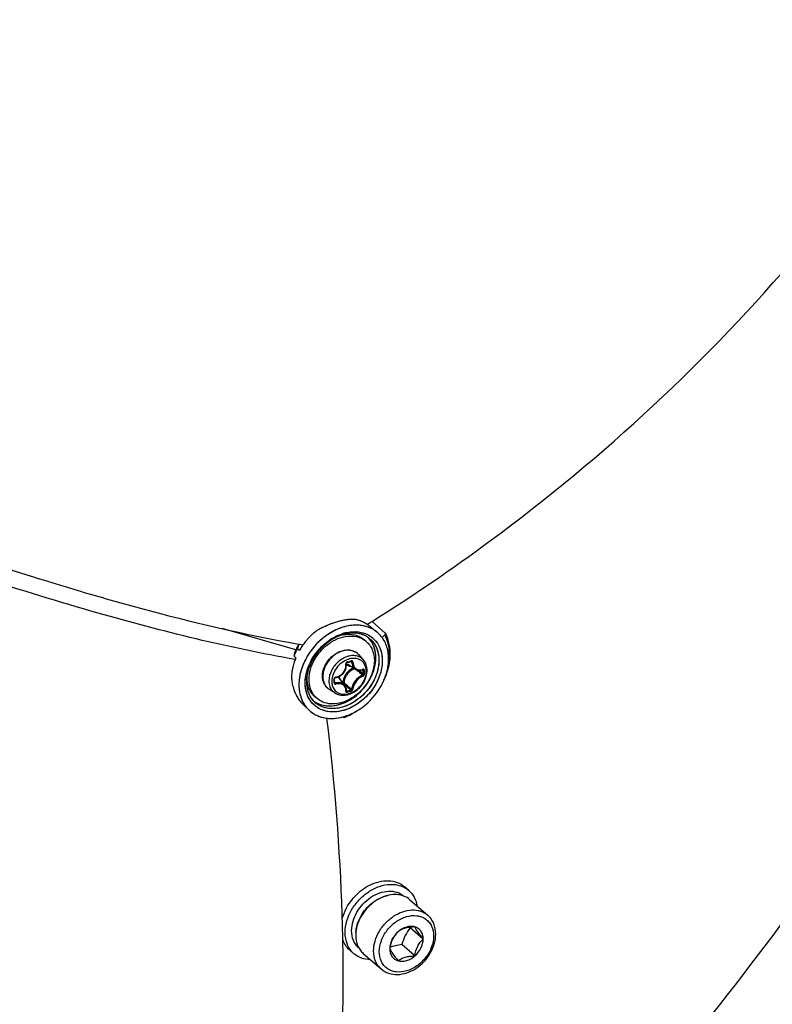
# Model space of a CAD drawing. Header units: millimetres. Extents: x 0 to 420, y 0 to 297.
# Tile 388 of 502: x 376 to 385, y 188 to 200. Entities that reach past the tile are written whole.
import ezdxf

# ---------------------------------------------------------------- set-up
doc = ezdxf.new("R2010")
doc.units = ezdxf.units.MM
doc.header["$LTSCALE"] = 23.1
doc.layers.get('0').update_dxf_attribs({"linetype": 'CONTINUOUS'})
doc.layers.add('02___PRT_ALL_AXES', color=7, linetype='CONTINUOUS')

msp = doc.modelspace()

# ---------------------------------------------------------------- linework, layer by layer
at = {"color": 7, "linetype": 'CONTINUOUS'}
for p, q in [((376.456, 193.138), (376.489, 193.127)), ((376.489, 193.127), (376.557, 193.106)), ((376.977, 192.979), (377.005, 192.971)), ((376.977, 192.979), (377.005, 192.97)), ((379.577, 192.271), (378.699, 192.524)), ((380.429, 192.575), (380.437, 192.58)), ((380.429, 192.575), (380.437, 192.58)), ((380.449, 192.561), (380.544, 192.485)), ((380.475, 192.604), (380.487, 192.611)), ((380.475, 192.604), (380.487, 192.611)), ((380.646, 192.471), (380.487, 192.611)), ((380.001, 192.401), (380.002, 192.402)), ((380.002, 192.4), (380.002, 192.401)), ((380.139, 192.465), (380.14, 192.466)), ((380.419, 192.37), (380.394, 192.392)), ((380.607, 192.42), (380.64, 192.449)), ((379.597, 192.285), (379.621, 192.264)), ((379.607, 192.327), (379.604, 192.313)), ((379.608, 192.329), (379.607, 192.327)), ((379.621, 192.264), (379.621, 192.265)), ((379.621, 192.264), (379.621, 192.265)), ((379.662, 192.329), (379.663, 192.33)), ((379.663, 192.329), (379.663, 192.33)), ((379.554, 192.198), (379.577, 192.177)), ((379.564, 192.24), (379.564, 192.241)), ((379.564, 192.24), (379.564, 192.241)), ((379.564, 192.24), (379.564, 192.241)), ((380.384, 192.15), (380.329, 192.213)), ((380.164, 192.02), (380.169, 192.032)), ((380.169, 192.032), (380.174, 192.045)), ((380.174, 192.045), (380.178, 192.057)), ((380.178, 192.057), (380.18, 192.07)), ((380.18, 192.106), (380.181, 192.108)), ((380.181, 192.096), (380.18, 192.106)), ((380.18, 192.07), (380.181, 192.083)), ((380.181, 192.111), (380.182, 192.112)), ((380.181, 192.109), (380.181, 192.111)), ((380.181, 192.108), (380.181, 192.109)), ((380.181, 192.083), (380.181, 192.096)), ((380.182, 192.112), (380.183, 192.114)), ((380.183, 192.114), (380.184, 192.115)), ((380.184, 192.115), (380.185, 192.116)), ((380.185, 192.116), (380.186, 192.117)), ((380.186, 192.117), (380.187, 192.118)), ((380.187, 192.118), (380.189, 192.119)), ((380.189, 192.119), (380.204, 192.123)), ((380.189, 192.119), (380.189, 192.119)), ((380.29, 192.036), (380.198, 192.094)), ((380.204, 192.123), (380.213, 192.125)), ((380.213, 192.125), (380.222, 192.128)), ((380.222, 192.128), (380.237, 192.132)), ((380.233, 192.131), (380.245, 192.125)), ((380.237, 192.132), (380.237, 192.133)), ((380.237, 192.133), (380.238, 192.133)), ((380.238, 192.133), (380.239, 192.133)), ((380.239, 192.133), (380.24, 192.132)), ((380.24, 192.132), (380.24, 192.132)), ((380.29, 192.036), (380.294, 192.034)), ((380.294, 192.034), (380.302, 192.03)), ((380.302, 192.03), (380.311, 192.027)), ((380.311, 192.027), (380.321, 192.025)), ((380.35, 192.025), (380.36, 192.027)), ((380.36, 192.027), (380.37, 192.03)), ((380.37, 192.03), (380.377, 192.033)), ((380.374, 192.032), (380.381, 192.028)), ((380.377, 192.033), (380.379, 192.034)), ((380.378, 192.034), (380.377, 192.033)), ((380.379, 192.034), (380.379, 192.034)), ((380.041, 191.93), (380.042, 191.931)), ((380.041, 191.929), (380.041, 191.93)), ((380.041, 191.928), (380.041, 191.929)), ((380.041, 191.909), (380.041, 191.928)), ((380.041, 191.904), (380.041, 191.909)), ((380.042, 191.933), (380.043, 191.934)), ((380.042, 191.931), (380.042, 191.933)), ((380.043, 191.934), (380.044, 191.935)), ((380.044, 191.935), (380.046, 191.936)), ((380.046, 191.936), (380.047, 191.937)), ((380.047, 191.937), (380.048, 191.938)), ((380.048, 191.938), (380.05, 191.939)), ((380.05, 191.939), (380.051, 191.939)), ((380.051, 191.939), (380.052, 191.939)), ((380.052, 191.939), (380.061, 191.941)), ((380.061, 191.941), (380.074, 191.945)), ((380.074, 191.945), (380.087, 191.949)), ((380.087, 191.949), (380.098, 191.955)), ((380.163, 191.847), (380.093, 191.931)), ((380.098, 191.955), (380.11, 191.962)), ((380.11, 191.962), (380.121, 191.97)), ((380.121, 191.97), (380.131, 191.978)), ((380.131, 191.978), (380.141, 191.988)), ((380.141, 191.988), (380.149, 191.998)), ((380.149, 191.998), (380.157, 192.009)), ((380.157, 192.009), (380.164, 192.02)), ((380.321, 192.025), (380.33, 192.024)), ((380.33, 192.024), (380.34, 192.024)), ((380.331, 192.024), (380.333, 192.022)), ((380.34, 192.024), (380.35, 192.025)), ((380.043, 191.756), (379.973, 191.802)), ((380.041, 191.881), (380.041, 191.904)), ((380.041, 191.887), (380.05, 191.875)), ((380.041, 191.88), (380.041, 191.881)), ((380.041, 191.879), (380.041, 191.88)), ((380.042, 191.878), (380.041, 191.879)), ((380.041, 191.879), (380.041, 191.879)), ((380.14, 191.88), (380.136, 191.879)), ((380.149, 191.863), (380.183, 191.835)), ((380.167, 191.841), (380.163, 191.847)), ((380.172, 191.833), (380.167, 191.841)), ((380.176, 191.825), (380.172, 191.833)), ((380.179, 191.816), (380.176, 191.825)), ((380.181, 191.807), (380.179, 191.816)), ((380.181, 191.797), (380.181, 191.807)), ((380.181, 191.787), (380.181, 191.797)), ((379.83, 191.69), (379.805, 191.711)), ((380.18, 191.779), (380.18, 191.78)), ((380.18, 191.78), (380.181, 191.78)), ((380.18, 191.779), (380.181, 191.778)), ((380.18, 191.779), (380.18, 191.779)), ((380.18, 191.779), (380.181, 191.779)), ((380.181, 191.78), (380.181, 191.787)), ((380.181, 191.786), (380.187, 191.778)), ((380.181, 191.786), (380.184, 191.783)), ((380.181, 191.779), (380.18, 191.779)), ((380.181, 191.778), (380.182, 191.778)), ((379.66, 191.62), (379.735, 191.55)), ((380.141, 191.47), (380.148, 191.465)), ((380.15, 191.473), (380.151, 191.473)), ((380.15, 191.473), (380.151, 191.473)), ((380.155, 191.464), (380.154, 191.463)), ((380.321, 191.55), (380.324, 191.552)), ((380.321, 191.55), (380.324, 191.552)), ((380.926, 189.395), (380.876, 189.439)), ((380.939, 189.285), (381.152, 189.101)), ((381.099, 188.815), (380.944, 188.95)), ((380.999, 188.613), (380.844, 188.748)), ((380.271, 188.639), (380.221, 188.683)), ((380.382, 188.643), (380.595, 188.458))]:
    msp.add_line(p, q, dxfattribs=at)
for centre, radius, start, end in [((387.089, 227.097), 35.585, 252.786, 253.4915), ((380.319, 191.761), 0.879, 102.7336, 106.1494), ((380.319, 191.762), 0.878, 102.7293, 106.1434), ((380.3, 191.842), 0.796, 101.7839, 102.6906), ((380.3, 191.844), 0.794, 101.7858, 102.6944), ((380.282, 191.932), 0.705, 97.8778, 101.8484), ((380.264, 192.062), 0.573, 93.2911, 97.8868), ((380.259, 192.135), 0.5, 91.9799, 93.2172), ((380.259, 192.137), 0.498, 91.9715, 93.2143), ((380.212, 192.24), 0.4, 73.654, 79.7149), ((380.219, 192.261), 0.379, 67.3639, 73.6521), ((380.309, 191.874), 0.79, 127.2199, 131.0686), ((380.498, 191.283), 1.391, 116.0818, 118.6455), ((380.497, 191.285), 1.389, 116.0761, 118.6434), ((380.481, 191.318), 1.352, 115.443, 116.0705), ((380.478, 191.323), 1.346, 115.4437, 116.0741), ((380.453, 191.378), 1.285, 112.7623, 115.4632), ((380.452, 191.379), 1.284, 112.7568, 115.4596), ((380.409, 191.481), 1.174, 109.9515, 112.7612), ((380.41, 191.481), 1.174, 109.9538, 112.7638), ((380.385, 191.547), 1.104, 109.2057, 109.9326), ((380.384, 191.549), 1.101, 109.2023, 109.9308), ((380.357, 191.629), 1.017, 106.1445, 109.2371), ((380.357, 191.63), 1.016, 106.1399, 109.2412), ((380.225, 192.277), 0.361, 60.8532, 67.3484), ((380.23, 192.287), 0.35, 54.2142, 60.8419), ((380.233, 192.29), 0.346, 51.3671, 54.1977), ((368.44, 211.786), 22.645, 301.9914, 302.1059), ((380.328, 191.854), 0.818, 138.618, 140.2301), ((380.327, 191.855), 0.817, 136.3599, 138.6186), ((380.325, 191.857), 0.813, 134.8487, 136.3598), ((380.322, 191.86), 0.81, 132.3251, 134.8489), ((380.319, 191.863), 0.805, 131.0587, 132.3247), ((380.349, 191.849), 0.653, 122.2085, 124.4831), ((380.349, 191.85), 0.652, 122.8346, 124.5399), ((380.283, 191.968), 0.505, 106.8828, 109.0217), ((380.283, 191.97), 0.502, 107.3162, 109.0726), ((380.278, 191.985), 0.487, 106.1132, 107.3134), ((380.214, 192.049), 0.408, 100.9709, 101.4432), ((380.28, 191.978), 0.494, 106.0617, 106.8782), ((380.214, 192.054), 0.404, 99.9877, 100.9718), ((380.294, 191.971), 0.518, 106.1134, 107.3858), ((380.293, 191.974), 0.515, 103.4104, 107.288), ((380.278, 191.984), 0.488, 105.118, 106.062), ((380.276, 191.992), 0.479, 105.1134, 106.1115), ((380.289, 191.987), 0.501, 102.3187, 106.1235), ((380.273, 192.003), 0.469, 102.1752, 105.1211), ((380.277, 191.99), 0.481, 104.2982, 105.1178), ((380.274, 192.001), 0.47, 102.206, 104.3032), ((380.288, 191.992), 0.496, 102.3558, 103.3932), ((380.268, 192.028), 0.443, 97.0037, 102.1986), ((380.268, 192.029), 0.442, 97.0256, 102.2393), ((380.264, 192.057), 0.413, 93.5516, 96.9852), ((380.264, 192.062), 0.408, 93.525, 96.9991), ((380.263, 192.088), 0.383, 87.9835, 93.5437), ((380.263, 192.089), 0.382, 88.0031, 93.5752), ((380.263, 192.113), 0.358, 84.1499, 87.9618), ((380.263, 192.114), 0.356, 84.1477, 87.9747), ((380.266, 192.137), 0.334, 77.9609, 84.1695), ((380.27, 192.157), 0.313, 73.9237, 77.9326), ((380.27, 192.158), 0.312, 73.9067, 77.9342), ((380.274, 192.172), 0.298, 66.5843, 73.9187), ((380.275, 192.172), 0.297, 66.58, 73.9364), ((380.279, 192.182), 0.287, 62.9399, 66.5552), ((380.279, 192.183), 0.286, 62.9284, 66.5497), ((380.253, 192.178), 0.254, 49.1138, 56.5118), ((380.284, 192.193), 0.274, 51.4497, 62.9668), ((380.284, 192.193), 0.274, 51.4535, 62.9817), ((380.243, 192.216), 0.282, 45.6635, 46.1242), ((380.242, 192.216), 0.283, 42.6021, 45.798), ((380.241, 192.215), 0.284, 41.9998, 42.6077), ((380.241, 192.215), 0.284, 41.9994, 42.6035), ((380.327, 192.213), 0.348, 49.4339, 51.3906), ((380.327, 192.213), 0.347, 49.4293, 51.3842), ((380.64, 192.464), 0.00851, 28.5637, 48.4107), ((380.114, 192.021), 0.592, 156.1226, 158.2087), ((380.123, 192.019), 0.601, 155.7151, 157.7608), ((380.258, 191.903), 0.763, 151.4813, 154.9018), ((380.124, 192.017), 0.603, 155.0781, 156.1259), ((380.128, 192.017), 0.607, 155.2324, 155.7175), ((380.141, 192.01), 0.622, 149.0997, 155.2096), ((380.142, 192.008), 0.623, 149.1513, 155.052), ((380.269, 191.898), 0.776, 151.2388, 151.4899), ((380.269, 191.898), 0.775, 151.3582, 151.49), ((380.272, 191.896), 0.78, 150.0305, 151.3572), ((380.273, 191.896), 0.78, 150.0307, 151.2379), ((392.204, 189.28), 12.96, 166.462, 166.591), ((382.412, 208.182), 16.089, 259.9705, 260.1644), ((380.305, 191.87), 0.79, 147.8927, 149.9534), ((380.305, 191.87), 0.79, 147.8927, 149.9534), ((380.315, 191.863), 0.802, 146.1633, 147.8943), ((380.315, 191.863), 0.802, 146.1631, 147.8943), ((380.321, 191.859), 0.809, 144.5248, 146.164), ((380.324, 191.858), 0.812, 144.0632, 144.4358), ((380.323, 191.858), 0.812, 144.0633, 144.4358), ((380.324, 191.857), 0.813, 142.3847, 144.0631), ((380.324, 191.857), 0.813, 142.3846, 144.0632), ((380.326, 191.855), 0.816, 140.2294, 142.3837), ((380.373, 191.814), 0.695, 138.0417, 152.8466), ((380.422, 191.773), 0.824, 138.074, 138.8906), ((380.421, 191.773), 0.823, 137.5371, 138.1658), ((390.766, 189.526), 11.527, 166.382, 166.5981), ((380.238, 191.913), 0.741, 154.9058, 157.4038), ((380.237, 191.902), 0.715, 157.388, 161.507), ((380.117, 192.021), 0.595, 157.7633, 158.3391), ((380.333, 191.841), 0.636, 151.5635, 153.7075), ((380.327, 191.844), 0.63, 151.5299, 153.6719), ((380.28, 191.927), 0.243, 109.0722, 109.2293), ((380.214, 192.111), 0.154, 50.5352, 52.3899), ((380.214, 192.111), 0.154, 47.2036, 50.5349), ((380.213, 192.11), 0.154, 41.5302, 47.1948), ((380.131, 191.929), 0.605, 170.2326, 172.6699), ((380.153, 191.925), 0.627, 167.8527, 170.233), ((380.172, 191.921), 0.647, 165.782, 167.8544), ((380.195, 191.915), 0.67, 163.1312, 165.7775), ((380.215, 191.909), 0.691, 161.5191, 163.1372), ((380.329, 191.837), 0.645, 154.362, 155.9678), ((380.334, 191.835), 0.65, 155.0605, 155.9788), ((380.339, 191.832), 0.656, 154.2378, 155.0606), ((380.343, 191.831), 0.66, 153.6901, 154.2381), ((380.332, 191.836), 0.649, 153.6776, 154.363), ((380.345, 191.83), 0.663, 153.2557, 153.6902), ((380.335, 191.834), 0.652, 153.1881, 153.6775), ((380.347, 191.829), 0.664, 152.9608, 153.2557), ((380.339, 191.832), 0.656, 152.92, 153.1883), ((380.324, 191.845), 0.626, 153.7083, 155.3285), ((380.317, 191.849), 0.618, 153.6767, 155.3413), ((380.245, 192.17), 0.0898, 224.1498, 225.1349), ((380.245, 192.17), 0.0901, 225.1677, 238.1926), ((379.659, 194.058), 2.004, 285.3931, 286.8075), ((380.346, 191.868), 0.202, 114.0645, 126.4053), ((372.193, 182.462), 12.542, 49.561, 49.7244), ((380.336, 192.137), 0.107, 290.317, 292.2631), ((380.334, 192.14), 0.11, 292.2624, 294.0755), ((378.916, 192.005), 1.465, 0.0023, 0.9288), ((378.918, 192.004), 1.478, 0.0024, 0.9289), ((380.069, 191.935), 0.543, 177.8715, 179.7737), ((380.04, 191.934), 0.513, 179.7432, 184.8795), ((380.088, 191.934), 0.562, 174.8894, 177.8657), ((380.109, 191.932), 0.583, 172.6712, 174.8925), ((380.191, 191.885), 0.487, 171.3073, 173.5674), ((380.19, 191.885), 0.485, 172.5131, 173.5699), ((380.2, 191.883), 0.496, 170.9644, 172.5115), ((380.108, 191.939), 0.398, 177.2088, 179.9888), ((380.118, 191.938), 0.408, 176.8093, 177.2193), ((377.894, 191.899), 2.141, 0.0023, 0.6425), ((380.057, 191.923), 0.0216, 99.0638, 106.7637), ((380.024, 191.873), 0.0902, 40.0257, 53.8865), ((380.008, 191.872), 0.111, 16.5086, 23.3442), ((380.36, 191.851), 0.211, 135.0983, 148.1044), ((372.929, 183.324), 11.409, 49.2631, 49.5647), ((372.35, 182.526), 12.406, 49.6565, 49.948), ((378.965, 192.005), 1.417, 359.0554, 0.003), ((378.967, 192.004), 1.429, 359.0555, 0.003), ((379.942, 192.207), 0.75, 335.4752, 336.5901), ((379.942, 192.207), 0.75, 335.6126, 336.5918), ((380.266, 192.037), 0.752, 191.2086, 196.1188), ((380.191, 192.016), 0.674, 196.1633, 198.3233), ((380.132, 191.996), 0.613, 198.304, 201.5944), ((377.974, 191.899), 2.061, 359.3452, 0.0019), ((380.038, 191.881), 0.00271, 351.6033, 359.3214), ((387.805, 200.964), 11.879, 229.894, 230.1621), ((387.296, 200.257), 11.024, 229.8157, 230.166), ((379.812, 193.165), 1.437, 285.1211, 287.0773), ((386.857, 199.827), 10.399, 230.1605, 230.5137), ((379.925, 192.215), 0.769, 333.0374, 333.3366), ((379.926, 192.214), 0.767, 333.3366, 333.6826), ((379.928, 192.214), 0.765, 333.334, 333.6776), ((379.934, 192.211), 0.759, 333.6756, 335.611), ((379.932, 192.212), 0.76, 333.6805, 335.4739), ((380.079, 191.975), 0.555, 201.6111, 204.2679), ((380.036, 191.956), 0.508, 204.2552, 207.7218), ((379.993, 191.933), 0.459, 207.7263, 210.9177), ((379.953, 191.909), 0.412, 210.908, 214.6778), ((379.92, 191.886), 0.372, 214.6889, 218.3262), ((379.997, 191.882), 0.254, 221.708, 229.0965), ((379.813, 193.163), 1.449, 285.1302, 287.0863), ((379.893, 191.865), 0.338, 218.317, 222.6521), ((379.87, 191.844), 0.307, 222.6583, 226.7917), ((379.958, 191.888), 0.283, 232.7127, 236.2895), ((379.959, 191.89), 0.286, 236.2889, 238.5573), ((379.959, 191.89), 0.286, 236.2886, 238.5626), ((379.987, 192.037), 0.587, 282.3173, 286.1187), ((379.987, 192.036), 0.587, 282.3149, 286.1264), ((379.983, 192.052), 0.603, 286.1108, 286.476), ((379.982, 192.054), 0.605, 286.2101, 286.4732), ((379.982, 192.056), 0.607, 286.4732, 286.7889), ((383.701, 191.072), 3.48, 217.4698, 217.5899)]:
    msp.add_arc(centre, radius, start, end, dxfattribs=at)
for points, knots in [([(378.976, 181.871), (381.357, 184.074), (385.692, 188.912), (389.877, 195.812), (392.324, 201.635), (394.078, 207.394), (394.691, 211.851), (394.719, 214.768)], [0, 0, 0, 0, 0.260218, 0.517594, 0.643305, 0.766, 1, 1, 1, 1]), ([(376.386, 178.628), (378.972, 180.619), (382.567, 184.016), (386.617, 189.151), (389.251, 193.262), (391.428, 197.557), (393.638, 203.336), (394.576, 207.869), (394.804, 210.864)], [0, 0, 0, 0, 0.256713, 0.385748, 0.513858, 0.640132, 0.763745, 1, 1, 1, 1]), ([(395.384, 210.362), (395.156, 207.367), (394.218, 202.833), (392.008, 197.055), (389.831, 192.76), (387.197, 188.648), (383.147, 183.514), (379.552, 180.116), (376.966, 178.125)], [0, 0, 0, 0, 0.236255, 0.359868, 0.486142, 0.614252, 0.743287, 1, 1, 1, 1]), ([(377.038, 177.988), (378.726, 179.288), (381.946, 182.122), (386.191, 186.947), (389.772, 192.241), (391.673, 196.036), (392.481, 197.97)], [0, 0, 0, 0, 0.250468, 0.502714, 0.753575, 1, 1, 1, 1]), ([(380.487, 192.611), (380.971, 192.915), (382.832, 194.184), (384.506, 195.732), (385.59, 197.017)], [0, 0, 0, 0, 0.253488, 1, 1, 1, 1]), ([(374.519, 193.797), (374.685, 193.736), (375.326, 193.505), (375.973, 193.289), (376.456, 193.138)], [0, 0, 0, 0, 0.258467, 1, 1, 1, 1]), ([(379.57, 192.156), (378.776, 192.294), (377.048, 192.721), (375.363, 193.282), (374.452, 193.614)], [0, 0, 0, 0, 0.45396, 1, 1, 1, 1]), ([(377.005, 192.97), (377.238, 192.902), (378.098, 192.658), (378.969, 192.452), (379.61, 192.339)], [0, 0, 0, 0, 0.272308, 1, 1, 1, 1]), ([(380.449, 192.561), (380.437, 192.57), (380.388, 192.605), (380.329, 192.626), (380.284, 192.634)], [0, 0, 0, 0, 0.245968, 1, 1, 1, 1]), ([(380.442, 192.541), (380.393, 192.559), (380.282, 192.575), (380.112, 192.541), (379.948, 192.455), (379.852, 192.371), (379.809, 192.323)], [0, 0, 0, 0, 0.221447, 0.463667, 0.725746, 1, 1, 1, 1]), ([(380.15, 192.544), (380.119, 192.535), (379.993, 192.488), (379.883, 192.404), (379.814, 192.329)], [0, 0, 0, 0, 0.239966, 1, 1, 1, 1]), ([(380.443, 192.541), (380.398, 192.557), (380.298, 192.574), (380.199, 192.558), (380.15, 192.544)], [0, 0, 0, 0, 0.479541, 1, 1, 1, 1]), ([(379.735, 191.917), (379.735, 191.998), (379.774, 192.123), (379.871, 192.259), (379.967, 192.347), (380.076, 192.408), (380.19, 192.438), (380.3, 192.435), (380.366, 192.408), (380.393, 192.39)], [0, 0, 0, 0, 0.254142, 0.391, 0.527564, 0.659013, 0.781772, 0.894694, 1, 1, 1, 1]), ([(380.119, 192.445), (380.083, 192.433), (379.943, 192.367), (379.83, 192.247), (379.774, 192.144)], [0, 0, 0, 0, 0.241241, 1, 1, 1, 1]), ([(380.119, 192.445), (380.083, 192.433), (379.943, 192.367), (379.83, 192.247), (379.774, 192.144)], [0, 0, 0, 0, 0.241356, 1, 1, 1, 1]), ([(379.995, 192.397), (380.007, 192.405), (380.052, 192.432), (380.101, 192.454), (380.139, 192.465)], [0, 0, 0, 0, 0.256624, 1, 1, 1, 1]), ([(380.1, 191.619), (380.183, 191.643), (380.34, 191.736), (380.474, 191.918), (380.529, 192.084), (380.538, 192.205), (380.514, 192.316), (380.475, 192.379), (380.452, 192.405)], [0, 0, 0, 0, 0.260989, 0.532289, 0.661973, 0.783062, 0.894976, 1, 1, 1, 1]), ([(380.455, 192.407), (380.484, 192.385), (380.533, 192.326), (380.571, 192.214), (380.572, 192.087), (380.525, 191.91), (380.389, 191.714), (380.224, 191.612), (380.135, 191.586)], [0, 0, 0, 0, 0.104524, 0.214592, 0.333967, 0.462949, 0.735941, 1, 1, 1, 1]), ([(380.144, 192.451), (380.189, 192.459), (380.259, 192.459), (380.343, 192.429), (380.379, 192.405), (380.394, 192.392)], [0, 0, 0, 0, 0.519582, 0.762838, 1, 1, 1, 1]), ([(380.288, 192.487), (380.337, 192.486), (380.435, 192.465), (380.551, 192.37), (380.612, 192.228), (380.613, 192.063), (380.559, 191.894), (380.425, 191.692), (380.265, 191.581), (380.15, 191.548)], [0, 0, 0, 0, 0.11213, 0.218838, 0.329891, 0.452186, 0.586314, 0.727642, 1, 1, 1, 1]), ([(380.182, 192.477), (380.191, 192.479), (380.225, 192.485), (380.26, 192.488), (380.286, 192.488)], [0, 0, 0, 0, 0.256535, 1, 1, 1, 1]), ([(380.182, 192.477), (380.191, 192.479), (380.226, 192.485), (380.262, 192.488), (380.288, 192.487)], [0, 0, 0, 0, 0.256278, 1, 1, 1, 1]), ([(380.286, 192.488), (380.303, 192.487), (380.368, 192.482), (380.431, 192.458), (380.471, 192.431)], [0, 0, 0, 0, 0.261575, 1, 1, 1, 1]), ([(380.475, 191.943), (380.495, 191.984), (380.525, 192.067), (380.539, 192.194), (380.516, 192.312), (380.477, 192.378), (380.452, 192.405)], [0, 0, 0, 0, 0.278014, 0.537515, 0.77657, 1, 1, 1, 1]), ([(380.455, 192.407), (380.486, 192.383), (380.54, 192.316), (380.575, 192.19), (380.567, 192.049), (380.534, 191.957), (380.512, 191.912)], [0, 0, 0, 0, 0.222971, 0.459982, 0.719377, 1, 1, 1, 1]), ([(380.471, 192.431), (380.507, 192.406), (380.571, 192.337), (380.615, 192.2), (380.609, 192.045), (380.573, 191.943), (380.549, 191.893)], [0, 0, 0, 0, 0.223214, 0.459267, 0.718396, 1, 1, 1, 1]), ([(380.63, 191.909), (380.653, 191.961), (380.685, 192.067), (380.69, 192.227), (380.648, 192.371), (380.588, 192.447), (380.553, 192.477)], [0, 0, 0, 0, 0.279045, 0.537595, 0.775402, 1, 1, 1, 1]), ([(380.63, 191.909), (380.653, 191.961), (380.685, 192.067), (380.69, 192.227), (380.648, 192.371), (380.588, 192.447), (380.553, 192.477)], [0, 0, 0, 0, 0.279052, 0.537726, 0.775552, 1, 1, 1, 1]), ([(380.624, 191.898), (380.671, 191.991), (380.728, 192.184), (380.691, 192.387), (380.647, 192.468)], [0, 0, 0, 0, 0.530723, 1, 1, 1, 1]), ([(380.647, 192.468), (380.65, 192.464), (380.647, 192.455), (380.642, 192.45), (380.64, 192.449)], [0, 0, 0, 0, 0.696412, 1, 1, 1, 1]), ([(380.676, 192.061), (380.693, 192.128), (380.706, 192.262), (380.67, 192.394), (380.64, 192.449)], [0, 0, 0, 0, 0.524669, 1, 1, 1, 1]), ([(379.808, 192.322), (379.762, 192.271), (379.685, 192.159), (379.617, 191.973), (379.607, 191.789), (379.644, 191.675), (379.672, 191.628)], [0, 0, 0, 0, 0.275019, 0.538051, 0.78006, 1, 1, 1, 1]), ([(379.801, 192.314), (379.79, 192.301), (379.746, 192.248), (379.709, 192.188), (379.686, 192.142)], [0, 0, 0, 0, 0.252116, 1, 1, 1, 1]), ([(380.308, 192.232), (380.291, 192.245), (380.252, 192.264), (380.185, 192.27), (380.114, 192.253), (380.046, 192.217), (379.985, 192.164), (379.924, 192.08), (379.899, 192.002), (379.899, 191.952)], [0, 0, 0, 0, 0.104897, 0.216899, 0.338904, 0.47012, 0.607003, 0.744549, 1, 1, 1, 1]), ([(380.1, 192.25), (380.121, 192.258), (380.163, 192.27), (380.227, 192.27), (380.285, 192.252), (380.316, 192.227), (380.329, 192.213)], [0, 0, 0, 0, 0.270574, 0.524505, 0.765155, 1, 1, 1, 1]), ([(380.419, 192.37), (380.435, 192.357), (380.462, 192.326), (380.503, 192.252), (380.515, 192.186), (380.515, 192.142)], [0, 0, 0, 0, 0.238021, 0.481682, 1, 1, 1, 1]), ([(379.904, 192.023), (379.917, 192.072), (379.968, 192.166), (380.053, 192.23), (380.1, 192.25)], [0, 0, 0, 0, 0.499995, 1, 1, 1, 1]), ([(380.315, 192.194), (380.297, 192.2), (380.259, 192.205), (380.199, 192.195), (380.14, 192.17), (380.066, 192.119), (379.996, 192.03), (379.972, 191.942), (379.972, 191.9)], [0, 0, 0, 0, 0.108641, 0.225762, 0.35139, 0.483442, 0.751147, 1, 1, 1, 1]), ([(380.2, 192.157), (380.173, 192.147), (380.121, 192.118), (380.041, 192.037), (380.006, 191.95), (380.006, 191.895)], [0, 0, 0, 0, 0.249772, 0.51087, 1, 1, 1, 1]), ([(380.334, 192.156), (380.314, 192.165), (380.268, 192.173), (380.223, 192.165), (380.201, 192.157)], [0, 0, 0, 0, 0.4759, 1, 1, 1, 1]), ([(380.384, 192.15), (380.375, 192.16), (380.354, 192.179), (380.328, 192.19), (380.315, 192.194)], [0, 0, 0, 0, 0.49562, 1, 1, 1, 1]), ([(380.419, 192.014), (380.419, 192.029), (380.415, 192.06), (380.399, 192.102), (380.371, 192.135), (380.347, 192.151), (380.334, 192.156)], [0, 0, 0, 0, 0.267263, 0.518158, 0.759229, 1, 1, 1, 1]), ([(380.429, 192.025), (380.429, 192.048), (380.422, 192.093), (380.399, 192.134), (380.384, 192.15)], [0, 0, 0, 0, 0.512429, 1, 1, 1, 1]), ([(379.686, 192.142), (379.644, 192.057), (379.592, 191.882), (379.63, 191.698), (379.673, 191.627)], [0, 0, 0, 0, 0.534142, 1, 1, 1, 1]), ([(379.778, 191.629), (379.753, 191.656), (379.711, 191.723), (379.674, 191.887), (379.704, 192.019), (379.74, 192.1)], [0, 0, 0, 0, 0.225414, 0.465484, 1, 1, 1, 1]), ([(380.15, 191.548), (380.078, 191.527), (379.961, 191.519), (379.828, 191.579), (379.752, 191.652), (379.703, 191.748), (379.677, 191.902), (379.706, 192.024), (379.74, 192.1)], [0, 0, 0, 0, 0.252012, 0.367712, 0.481437, 0.598714, 0.723798, 1, 1, 1, 1]), ([(379.755, 192.107), (379.75, 192.095), (379.729, 192.047), (379.716, 191.996), (379.71, 191.958)], [0, 0, 0, 0, 0.257052, 1, 1, 1, 1]), ([(380.515, 192.142), (380.515, 192.07), (380.483, 191.957), (380.402, 191.829), (380.32, 191.744), (380.226, 191.678), (380.124, 191.635), (380.022, 191.62), (379.955, 191.628), (379.925, 191.638)], [0, 0, 0, 0, 0.248664, 0.382511, 0.517375, 0.649237, 0.774657, 0.891563, 1, 1, 1, 1]), ([(380.054, 191.945), (380.071, 191.948), (380.107, 191.961), (380.148, 191.998), (380.174, 192.047), (380.177, 192.084), (380.175, 192.101)], [0, 0, 0, 0, 0.24849, 0.504031, 0.757203, 1, 1, 1, 1]), ([(380.226, 192.031), (380.218, 192.025), (380.188, 192), (380.165, 191.967), (380.154, 191.939)], [0, 0, 0, 0, 0.251119, 1, 1, 1, 1]), ([(380.191, 192.126), (380.186, 192.124), (380.178, 192.117), (380.175, 192.107), (380.175, 192.101)], [0, 0, 0, 0, 0.497141, 1, 1, 1, 1]), ([(380.175, 192.101), (380.177, 192.102), (380.179, 192.102), (380.181, 192.105), (380.181, 192.105)], [0, 0, 0, 0, 0.63264, 1, 1, 1, 1]), ([(380.181, 192.094), (380.185, 192.091), (380.199, 192.082), (380.215, 192.077), (380.227, 192.075)], [0, 0, 0, 0, 0.245283, 1, 1, 1, 1]), ([(380.191, 192.126), (380.191, 192.125), (380.192, 192.123), (380.191, 192.119), (380.189, 192.119)], [0, 0, 0, 0, 0.348, 1, 1, 1, 1]), ([(380.278, 192.044), (380.271, 192.042), (380.247, 192.031), (380.225, 192.014), (380.21, 192)], [0, 0, 0, 0, 0.242416, 1, 1, 1, 1]), ([(380.239, 192.139), (380.239, 192.139), (380.239, 192.136), (380.238, 192.133), (380.237, 192.132)], [0, 0, 0, 0, 0.339767, 1, 1, 1, 1]), ([(380.258, 192.125), (380.258, 192.13), (380.254, 192.137), (380.246, 192.141), (380.241, 192.14), (380.239, 192.139)], [0, 0, 0, 0, 0.502703, 0.74499, 1, 1, 1, 1]), ([(380.245, 192.125), (380.245, 192.126), (380.244, 192.129), (380.242, 192.131), (380.24, 192.132)], [0, 0, 0, 0, 0.264576, 1, 1, 1, 1]), ([(380.245, 192.125), (380.246, 192.107), (380.253, 192.073), (380.277, 192.045), (380.29, 192.036)], [0, 0, 0, 0, 0.531229, 1, 1, 1, 1]), ([(380.258, 192.125), (380.256, 192.125), (380.251, 192.124), (380.247, 192.125), (380.245, 192.125)], [0, 0, 0, 0, 0.5364, 1, 1, 1, 1]), ([(380.258, 192.125), (380.259, 192.113), (380.263, 192.089), (380.279, 192.058), (380.305, 192.037), (380.325, 192.031), (380.336, 192.03)], [0, 0, 0, 0, 0.279104, 0.533854, 0.769255, 1, 1, 1, 1]), ([(380.336, 192.03), (380.339, 192.03), (380.351, 192.03), (380.364, 192.033), (380.373, 192.036)], [0, 0, 0, 0, 0.242499, 1, 1, 1, 1]), ([(380.379, 192.039), (380.379, 192.038), (380.379, 192.037), (380.379, 192.035), (380.378, 192.034)], [0, 0, 0, 0, 0.296838, 1, 1, 1, 1]), ([(380.396, 192.028), (380.396, 192.032), (380.393, 192.038), (380.385, 192.041), (380.381, 192.04), (380.379, 192.039)], [0, 0, 0, 0, 0.500392, 0.734456, 1, 1, 1, 1]), ([(380.381, 192.028), (380.381, 192.029), (380.381, 192.031), (380.38, 192.033), (380.379, 192.034)], [0, 0, 0, 0, 0.295427, 1, 1, 1, 1]), ([(380.396, 192.028), (380.394, 192.027), (380.388, 192.026), (380.383, 192.027), (380.381, 192.028)], [0, 0, 0, 0, 0.520163, 1, 1, 1, 1]), ([(379.707, 191.939), (379.701, 191.884), (379.707, 191.777), (379.763, 191.682), (379.798, 191.649)], [0, 0, 0, 0, 0.529981, 1, 1, 1, 1]), ([(379.707, 191.939), (379.702, 191.895), (379.704, 191.808), (379.737, 191.727), (379.76, 191.693)], [0, 0, 0, 0, 0.525746, 1, 1, 1, 1]), ([(379.805, 191.711), (379.79, 191.725), (379.762, 191.755), (379.721, 191.83), (379.71, 191.895), (379.71, 191.939)], [0, 0, 0, 0, 0.238021, 0.481682, 1, 1, 1, 1]), ([(379.807, 191.713), (379.783, 191.739), (379.746, 191.805), (379.735, 191.879), (379.735, 191.917)], [0, 0, 0, 0, 0.481107, 1, 1, 1, 1]), ([(379.896, 191.958), (379.896, 191.963), (379.896, 191.985), (379.9, 192.007), (379.904, 192.023)], [0, 0, 0, 0, 0.244438, 1, 1, 1, 1]), ([(379.973, 191.802), (379.961, 191.81), (379.939, 191.829), (379.905, 191.88), (379.896, 191.927), (379.896, 191.958)], [0, 0, 0, 0, 0.241984, 0.486768, 1, 1, 1, 1]), ([(379.899, 191.952), (379.899, 191.922), (379.908, 191.877), (379.94, 191.828), (379.962, 191.809), (379.973, 191.802)], [0, 0, 0, 0, 0.517982, 0.760912, 1, 1, 1, 1]), ([(379.929, 191.604), (380.034, 191.59), (380.208, 191.643), (380.379, 191.79), (380.448, 191.89), (380.475, 191.943)], [0, 0, 0, 0, 0.468934, 0.733843, 1, 1, 1, 1]), ([(380.512, 191.912), (380.484, 191.855), (380.41, 191.75), (380.264, 191.632), (380.099, 191.566), (379.984, 191.566), (379.932, 191.578)], [0, 0, 0, 0, 0.26667, 0.531069, 0.77803, 1, 1, 1, 1]), ([(380.03, 191.805), (380.04, 191.788), (380.069, 191.758), (380.129, 191.737), (380.197, 191.74), (380.265, 191.766), (380.327, 191.811), (380.392, 191.889), (380.419, 191.965), (380.419, 192.014)], [0, 0, 0, 0, 0.105488, 0.213714, 0.331476, 0.460622, 0.598286, 0.738716, 1, 1, 1, 1]), ([(380.051, 191.944), (380.046, 191.943), (380.038, 191.937), (380.034, 191.928), (380.034, 191.923)], [0, 0, 0, 0, 0.515676, 1, 1, 1, 1]), ([(380.034, 191.923), (380.035, 191.923), (380.038, 191.924), (380.041, 191.926), (380.041, 191.928)], [0, 0, 0, 0, 0.335626, 1, 1, 1, 1]), ([(380.043, 191.756), (380.06, 191.745), (380.1, 191.728), (380.165, 191.726), (380.232, 191.743), (380.295, 191.778), (380.351, 191.828), (380.407, 191.906), (380.429, 191.978), (380.429, 192.025)], [0, 0, 0, 0, 0.11076, 0.226584, 0.349536, 0.479279, 0.613227, 0.747471, 1, 1, 1, 1]), ([(380.054, 191.945), (380.054, 191.944), (380.054, 191.942), (380.053, 191.939), (380.052, 191.939)], [0, 0, 0, 0, 0.650306, 1, 1, 1, 1]), ([(380.111, 191.917), (380.109, 191.92), (380.103, 191.932), (380.095, 191.943), (380.087, 191.95)], [0, 0, 0, 0, 0.255247, 1, 1, 1, 1]), ([(380.154, 191.939), (380.152, 191.935), (380.144, 191.916), (380.14, 191.895), (380.14, 191.88)], [0, 0, 0, 0, 0.258896, 1, 1, 1, 1]), ([(380.18, 191.962), (380.176, 191.956), (380.162, 191.93), (380.154, 191.9), (380.153, 191.878)], [0, 0, 0, 0, 0.261592, 1, 1, 1, 1]), ([(380.374, 191.969), (380.357, 191.962), (380.325, 191.943), (380.285, 191.903), (380.256, 191.854), (380.246, 191.819), (380.245, 191.802)], [0, 0, 0, 0, 0.24174, 0.507568, 0.769195, 1, 1, 1, 1]), ([(380.379, 191.956), (380.364, 191.95), (380.333, 191.932), (380.296, 191.894), (380.269, 191.849), (380.259, 191.815), (380.258, 191.8)], [0, 0, 0, 0, 0.241461, 0.507728, 0.769702, 1, 1, 1, 1]), ([(380.374, 191.969), (380.375, 191.969), (380.379, 191.972), (380.381, 191.977), (380.381, 191.981)], [0, 0, 0, 0, 0.233629, 1, 1, 1, 1]), ([(380.379, 191.956), (380.38, 191.96), (380.378, 191.964), (380.375, 191.968), (380.374, 191.969)], [0, 0, 0, 0, 0.766459, 1, 1, 1, 1]), ([(380.379, 191.956), (380.382, 191.957), (380.39, 191.962), (380.396, 191.973), (380.396, 191.98)], [0, 0, 0, 0, 0.2401, 1, 1, 1, 1]), ([(380.396, 191.98), (380.394, 191.979), (380.388, 191.979), (380.383, 191.98), (380.381, 191.981)], [0, 0, 0, 0, 0.516682, 1, 1, 1, 1]), ([(380.549, 191.893), (380.519, 191.833), (380.442, 191.722), (380.288, 191.597), (380.114, 191.527), (379.992, 191.526), (379.937, 191.538)], [0, 0, 0, 0, 0.266466, 0.530776, 0.777819, 1, 1, 1, 1]), ([(379.972, 191.9), (379.972, 191.893), (379.973, 191.865), (379.98, 191.837), (379.989, 191.819)], [0, 0, 0, 0, 0.261199, 1, 1, 1, 1]), ([(379.989, 191.819), (379.995, 191.806), (380.01, 191.782), (380.031, 191.763), (380.043, 191.756)], [0, 0, 0, 0, 0.504391, 1, 1, 1, 1]), ([(380.006, 191.895), (380.006, 191.878), (380.01, 191.847), (380.022, 191.818), (380.03, 191.805)], [0, 0, 0, 0, 0.516185, 1, 1, 1, 1]), ([(380.034, 191.876), (380.035, 191.876), (380.038, 191.877), (380.041, 191.878), (380.041, 191.88)], [0, 0, 0, 0, 0.321323, 1, 1, 1, 1]), ([(380.034, 191.876), (380.034, 191.874), (380.035, 191.869), (380.041, 191.862), (380.049, 191.861), (380.054, 191.862)], [0, 0, 0, 0, 0.245151, 0.483798, 1, 1, 1, 1]), ([(380.042, 191.878), (380.043, 191.877), (380.045, 191.875), (380.049, 191.875), (380.05, 191.875)], [0, 0, 0, 0, 0.481798, 1, 1, 1, 1]), ([(380.163, 191.847), (380.157, 191.854), (380.142, 191.866), (380.115, 191.877), (380.083, 191.88), (380.061, 191.878), (380.05, 191.875)], [0, 0, 0, 0, 0.222882, 0.461558, 0.720944, 1, 1, 1, 1]), ([(380.054, 191.862), (380.054, 191.864), (380.053, 191.869), (380.051, 191.873), (380.05, 191.875)], [0, 0, 0, 0, 0.526671, 1, 1, 1, 1]), ([(380.166, 191.826), (380.161, 191.834), (380.148, 191.849), (380.121, 191.862), (380.088, 191.867), (380.065, 191.864), (380.054, 191.862)], [0, 0, 0, 0, 0.221381, 0.457911, 0.717649, 1, 1, 1, 1]), ([(380.14, 191.88), (380.142, 191.881), (380.146, 191.881), (380.151, 191.88), (380.153, 191.878)], [0, 0, 0, 0, 0.526419, 1, 1, 1, 1]), ([(380.14, 191.88), (380.14, 191.88), (380.14, 191.877), (380.14, 191.875), (380.141, 191.873)], [0, 0, 0, 0, 0.234277, 1, 1, 1, 1]), ([(380.145, 191.868), (380.148, 191.87), (380.151, 191.873), (380.153, 191.877), (380.153, 191.878)], [0, 0, 0, 0, 0.762591, 1, 1, 1, 1]), ([(380.175, 191.776), (380.176, 191.785), (380.176, 191.802), (380.17, 191.819), (380.166, 191.826)], [0, 0, 0, 0, 0.513521, 1, 1, 1, 1]), ([(380.234, 191.792), (380.236, 191.792), (380.24, 191.794), (380.244, 191.798), (380.245, 191.802)], [0, 0, 0, 0, 0.265099, 1, 1, 1, 1]), ([(380.239, 191.778), (380.239, 191.78), (380.238, 191.785), (380.236, 191.79), (380.234, 191.792)], [0, 0, 0, 0, 0.50766, 1, 1, 1, 1]), ([(380.239, 191.778), (380.241, 191.779), (380.25, 191.783), (380.257, 191.792), (380.258, 191.8)], [0, 0, 0, 0, 0.257299, 1, 1, 1, 1]), ([(380.258, 191.8), (380.255, 191.798), (380.249, 191.799), (380.245, 191.801), (380.245, 191.802)], [0, 0, 0, 0, 0.768189, 1, 1, 1, 1]), ([(380.324, 191.552), (380.354, 191.571), (380.47, 191.656), (380.563, 191.773), (380.612, 191.87)], [0, 0, 0, 0, 0.248589, 1, 1, 1, 1]), ([(379.925, 191.638), (379.916, 191.64), (379.882, 191.653), (379.851, 191.672), (379.83, 191.69)], [0, 0, 0, 0, 0.254749, 1, 1, 1, 1]), ([(380.175, 191.776), (380.176, 191.776), (380.178, 191.776), (380.18, 191.778), (380.181, 191.78)], [0, 0, 0, 0, 0.303916, 1, 1, 1, 1]), ([(380.175, 191.776), (380.175, 191.774), (380.175, 191.77), (380.18, 191.763), (380.187, 191.763), (380.191, 191.764)], [0, 0, 0, 0, 0.250198, 0.477776, 1, 1, 1, 1]), ([(380.182, 191.778), (380.183, 191.778), (380.184, 191.777), (380.186, 191.778), (380.187, 191.778)], [0, 0, 0, 0, 0.220787, 1, 1, 1, 1]), ([(380.191, 191.764), (380.192, 191.767), (380.191, 191.772), (380.189, 191.776), (380.187, 191.778)], [0, 0, 0, 0, 0.510568, 1, 1, 1, 1]), ([(379.937, 191.538), (379.922, 191.542), (379.863, 191.56), (379.809, 191.595), (379.778, 191.629)], [0, 0, 0, 0, 0.257232, 1, 1, 1, 1]), ([(379.932, 191.578), (379.92, 191.581), (379.871, 191.596), (379.826, 191.623), (379.798, 191.649)], [0, 0, 0, 0, 0.256609, 1, 1, 1, 1]), ([(380.135, 191.586), (380.076, 191.569), (379.953, 191.557), (379.839, 191.611), (379.798, 191.649)], [0, 0, 0, 0, 0.526815, 1, 1, 1, 1]), ([(379.81, 191.646), (379.819, 191.641), (379.856, 191.621), (379.898, 191.609), (379.929, 191.604)], [0, 0, 0, 0, 0.245087, 1, 1, 1, 1]), ([(379.929, 191.604), (379.943, 191.602), (380, 191.598), (380.058, 191.606), (380.1, 191.619)], [0, 0, 0, 0, 0.239792, 1, 1, 1, 1]), ([(379.735, 191.55), (379.763, 191.523), (379.83, 191.479), (379.908, 191.459), (379.948, 191.454)], [0, 0, 0, 0, 0.490169, 1, 1, 1, 1]), ([(379.735, 191.55), (379.781, 191.507), (379.906, 191.443), (380.044, 191.448), (380.112, 191.463)], [0, 0, 0, 0, 0.476476, 1, 1, 1, 1]), ([(379.948, 191.454), (379.961, 191.452), (380.016, 191.448), (380.071, 191.454), (380.112, 191.463)], [0, 0, 0, 0, 0.241974, 1, 1, 1, 1]), ([(380.143, 188.364), (380.143, 188.613), (380.126, 189.645), (380.043, 190.676), (379.948, 191.454)], [0, 0, 0, 0, 0.241202, 1, 1, 1, 1]), ([(380.154, 191.474), (380.168, 191.478), (380.226, 191.497), (380.281, 191.525), (380.321, 191.55)], [0, 0, 0, 0, 0.243446, 1, 1, 1, 1]), ([(380.154, 191.463), (380.168, 191.468), (380.226, 191.492), (380.281, 191.523), (380.321, 191.55)], [0, 0, 0, 0, 0.244932, 1, 1, 1, 1]), ([(380.132, 189.06), (380.155, 189.143), (380.219, 189.264), (380.343, 189.388), (380.451, 189.46), (380.567, 189.504), (380.682, 189.517), (380.789, 189.497), (380.851, 189.461), (380.876, 189.439)], [0, 0, 0, 0, 0.26825, 0.406172, 0.540516, 0.667761, 0.78598, 0.895642, 1, 1, 1, 1]), ([(380.166, 188.892), (380.166, 188.986), (380.212, 189.131), (380.329, 189.286), (380.442, 189.383), (380.57, 189.448), (380.702, 189.475), (380.826, 189.46), (380.897, 189.42), (380.926, 189.395)], [0, 0, 0, 0, 0.256473, 0.394543, 0.531644, 0.662632, 0.784011, 0.89531, 1, 1, 1, 1]), ([(380.244, 188.915), (380.244, 188.991), (380.282, 189.11), (380.377, 189.237), (380.47, 189.317), (380.574, 189.37), (380.682, 189.392), (380.784, 189.381), (380.842, 189.349), (380.866, 189.328)], [0, 0, 0, 0, 0.256356, 0.394367, 0.531444, 0.662461, 0.783913, 0.895292, 1, 1, 1, 1]), ([(380.589, 189.307), (380.596, 189.31), (380.625, 189.323), (380.656, 189.332), (380.679, 189.337)], [0, 0, 0, 0, 0.256199, 1, 1, 1, 1]), ([(380.939, 189.285), (380.918, 189.303), (380.868, 189.333), (380.781, 189.351), (380.688, 189.343), (380.626, 189.322), (380.596, 189.308)], [0, 0, 0, 0, 0.228261, 0.467318, 0.724071, 1, 1, 1, 1]), ([(380.926, 189.395), (380.952, 189.373), (380.998, 189.315), (381.02, 189.246), (381.026, 189.209)], [0, 0, 0, 0, 0.486901, 1, 1, 1, 1]), ([(380.596, 189.308), (380.529, 189.276), (380.408, 189.182), (380.332, 189.049), (380.311, 188.979)], [0, 0, 0, 0, 0.500005, 1, 1, 1, 1]), ([(380.311, 188.985), (380.331, 189.055), (380.405, 189.185), (380.523, 189.277), (380.589, 189.307)], [0, 0, 0, 0, 0.499962, 1, 1, 1, 1]), ([(380.506, 188.673), (380.506, 188.752), (380.545, 188.876), (380.644, 189.008), (380.741, 189.09), (380.849, 189.145), (380.961, 189.168), (381.067, 189.155), (381.127, 189.122), (381.152, 189.101)], [0, 0, 0, 0, 0.256473, 0.394543, 0.531643, 0.662632, 0.784011, 0.89531, 1, 1, 1, 1]), ([(380.574, 188.664), (380.574, 188.708), (380.593, 188.801), (380.664, 188.926), (380.768, 189.026), (380.892, 189.089), (381.001, 189.101), (381.079, 189.082), (381.13, 189.056), (381.171, 189.017), (381.212, 188.951), (381.223, 188.891), (381.223, 188.851)], [0, 0, 0, 0, 0.129668, 0.269359, 0.410763, 0.544839, 0.665836, 0.721902, 0.775957, 0.829435, 0.883905, 1, 1, 1, 1]), ([(381.248, 188.873), (381.248, 188.916), (381.237, 188.982), (381.196, 189.056), (381.167, 189.087), (381.152, 189.101)], [0, 0, 0, 0, 0.511244, 0.757317, 1, 1, 1, 1]), ([(380.311, 188.979), (380.308, 188.968), (380.297, 188.929), (380.292, 188.888), (380.292, 188.858)], [0, 0, 0, 0, 0.258006, 1, 1, 1, 1]), ([(380.295, 188.897), (380.295, 188.904), (380.298, 188.934), (380.304, 188.964), (380.311, 188.985)], [0, 0, 0, 0, 0.244395, 1, 1, 1, 1]), ([(380.999, 188.96), (380.983, 188.964), (380.949, 188.968), (380.897, 188.959), (380.845, 188.937), (380.814, 188.915), (380.799, 188.902)], [0, 0, 0, 0, 0.224948, 0.467386, 0.727185, 1, 1, 1, 1]), ([(380.271, 188.639), (380.254, 188.654), (380.224, 188.688), (380.178, 188.771), (380.166, 188.844), (380.166, 188.892)], [0, 0, 0, 0, 0.238021, 0.481682, 1, 1, 1, 1]), ([(380.329, 188.709), (380.315, 188.721), (380.29, 188.748), (380.254, 188.816), (380.244, 188.875), (380.244, 188.915)], [0, 0, 0, 0, 0.237987, 0.481694, 1, 1, 1, 1]), ([(380.292, 188.858), (380.292, 188.816), (380.303, 188.754), (380.342, 188.684), (380.368, 188.655), (380.382, 188.643)], [0, 0, 0, 0, 0.518318, 0.761979, 1, 1, 1, 1]), ([(381.223, 188.851), (381.223, 188.807), (381.204, 188.714), (381.133, 188.59), (381.029, 188.489), (380.906, 188.427), (380.796, 188.414), (380.718, 188.433), (380.668, 188.46), (380.627, 188.498), (380.585, 188.564), (380.574, 188.624), (380.574, 188.664)], [0, 0, 0, 0, 0.129668, 0.269359, 0.410763, 0.544839, 0.665836, 0.721902, 0.775957, 0.829435, 0.883905, 1, 1, 1, 1]), ([(380.595, 188.458), (380.621, 188.436), (380.684, 188.4), (380.794, 188.385), (380.907, 188.407), (381.016, 188.461), (381.111, 188.541), (381.187, 188.642), (381.236, 188.754), (381.248, 188.834), (381.248, 188.873)], [0, 0, 0, 0, 0.110355, 0.224909, 0.346504, 0.475444, 0.609358, 0.744151, 0.875428, 1, 1, 1, 1]), ([(380.799, 188.902), (380.786, 188.89), (380.761, 188.863), (380.72, 188.797), (380.705, 188.739), (380.699, 188.7)], [0, 0, 0, 0, 0.230581, 0.47882, 1, 1, 1, 1]), ([(380.799, 188.902), (380.769, 188.876), (380.72, 188.814), (380.699, 188.737), (380.699, 188.7)], [0, 0, 0, 0, 0.51821, 1, 1, 1, 1]), ([(380.999, 188.96), (380.979, 188.959), (380.94, 188.957), (380.885, 188.946), (380.837, 188.928), (380.81, 188.911), (380.799, 188.902)], [0, 0, 0, 0, 0.28232, 0.551495, 0.791281, 1, 1, 1, 1]), ([(380.944, 188.95), (380.921, 188.92), (380.88, 188.856), (380.854, 188.785), (380.844, 188.748)], [0, 0, 0, 0, 0.486957, 1, 1, 1, 1]), ([(381.099, 188.815), (381.076, 188.843), (381.04, 188.889), (381.008, 188.939), (380.999, 188.96)], [0, 0, 0, 0, 0.612491, 1, 1, 1, 1]), ([(381.099, 188.815), (381.099, 188.832), (381.095, 188.865), (381.074, 188.909), (381.042, 188.942), (381.013, 188.955), (380.999, 188.96)], [0, 0, 0, 0, 0.266795, 0.515912, 0.756237, 1, 1, 1, 1]), ([(380.221, 188.683), (380.203, 188.699), (380.17, 188.736), (380.147, 188.781), (380.138, 188.804)], [0, 0, 0, 0, 0.493136, 1, 1, 1, 1]), ([(380.844, 188.748), (380.831, 188.746), (380.783, 188.739), (380.735, 188.728), (380.701, 188.715)], [0, 0, 0, 0, 0.261215, 1, 1, 1, 1]), ([(380.999, 188.613), (381.005, 188.653), (381.02, 188.711), (381.061, 188.776), (381.086, 188.803), (381.099, 188.815)], [0, 0, 0, 0, 0.52118, 0.769419, 1, 1, 1, 1]), ([(380.999, 188.613), (381.029, 188.639), (381.078, 188.701), (381.099, 188.778), (381.099, 188.815)], [0, 0, 0, 0, 0.51821, 1, 1, 1, 1]), ([(380.47, 188.567), (380.433, 188.568), (380.361, 188.58), (380.298, 188.617), (380.271, 188.639)], [0, 0, 0, 0, 0.51308, 1, 1, 1, 1]), ([(380.595, 188.458), (380.581, 188.47), (380.555, 188.499), (380.516, 188.57), (380.506, 188.632), (380.506, 188.673)], [0, 0, 0, 0, 0.238021, 0.481682, 1, 1, 1, 1]), ([(380.699, 188.7), (380.708, 188.679), (380.74, 188.629), (380.776, 188.583), (380.799, 188.556)], [0, 0, 0, 0, 0.387509, 1, 1, 1, 1]), ([(380.699, 188.7), (380.699, 188.683), (380.703, 188.651), (380.723, 188.607), (380.756, 188.573), (380.784, 188.56), (380.799, 188.556)], [0, 0, 0, 0, 0.266795, 0.515912, 0.756237, 1, 1, 1, 1]), ([(380.799, 188.556), (380.814, 188.551), (380.848, 188.547), (380.901, 188.556), (380.952, 188.578), (380.984, 188.6), (380.999, 188.613)], [0, 0, 0, 0, 0.224948, 0.467386, 0.727185, 1, 1, 1, 1]), ([(380.799, 188.556), (380.81, 188.564), (380.837, 188.582), (380.885, 188.6), (380.94, 188.61), (380.979, 188.613), (380.999, 188.613)], [0, 0, 0, 0, 0.208719, 0.448505, 0.71768, 1, 1, 1, 1]), ([(379.931, 185.499), (379.967, 185.722), (380.097, 186.672), (380.143, 187.632), (380.143, 188.364)], [0, 0, 0, 0, 0.236061, 1, 1, 1, 1])]:
    msp.add_open_spline(points, degree=3, knots=knots, dxfattribs=at)
for points in [[(380.231, 192.634), (380.216, 192.633), (380.201, 192.632), (380.186, 192.63)], [(380.284, 192.634), (380.27, 192.635), (380.256, 192.635), (380.242, 192.635)], [(380.284, 192.634), (380.27, 192.635), (380.256, 192.635), (380.242, 192.635)], [(380.544, 192.485), (380.514, 192.509), (380.479, 192.528), (380.442, 192.541)], [(379.856, 192.279), (379.893, 192.319), (379.934, 192.356), (379.979, 192.387)], [(379.857, 192.279), (379.893, 192.32), (379.935, 192.356), (379.979, 192.387)], [(379.755, 192.131), (379.782, 192.184), (379.817, 192.235), (379.857, 192.279)], [(379.76, 191.693), (379.771, 191.677), (379.784, 191.662), (379.798, 191.649)], [(379.672, 191.628), (379.689, 191.599), (379.71, 191.573), (379.735, 191.55)], [(379.673, 191.627), (379.689, 191.599), (379.711, 191.573), (379.735, 191.55)], [(380.154, 191.463), (380.152, 191.462), (380.149, 191.463), (380.148, 191.465)], [(380.158, 191.474), (380.158, 191.47), (380.157, 191.466), (380.155, 191.464)]]:
    msp.add_open_spline(points, degree=3, dxfattribs=at)
at = {"layer": '02___PRT_ALL_AXES', "color": 7, "linetype": 'CONTINUOUS'}
msp.add_open_spline([(392.627, 197.908), (391.007, 193.996), (386.634, 186.558), (380.541, 180.458), (377.143, 177.852)], degree=3, knots=[0, 0, 0, 0, 0.497213, 1, 1, 1, 1], dxfattribs=at)

doc.saveas('drawing.dxf')
